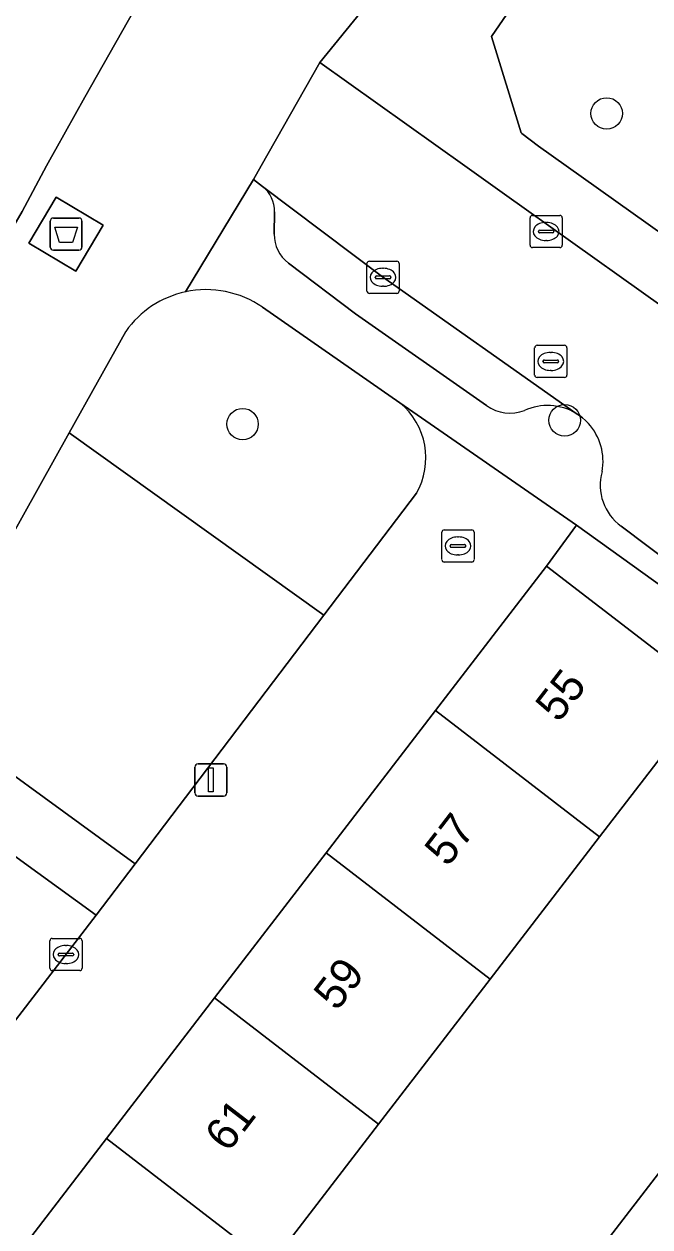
# Model space of a CAD drawing. Extents: x 159039 to 160102, y 381214 to 382524.
# Drawn here: x 159176.48 to 159195.93, y 381467.04 to 381504.4 of the extents above; entities that cross this region are included whole.
import ezdxf

# ---------------------------------------------------------------- set-up
doc = ezdxf.new("R2010")
doc.units = 0
for name, color, linetype in [('IMGEO_Afval_apart_plaats', 7, 'Continuous'), ('IMGEO_Boom', 7, 'Continuous'), ('IMGEO_Brandkraan', 7, 'Continuous'), ('IMGEO_Erf', 7, 'Continuous'), ('IMGEO_Groenvoorziening', 7, 'Continuous'), ('IMGEO_Kolk', 7, 'Continuous'), ('IMGEO_Lichtmast', 7, 'Continuous'), ('IMGEO_Pand', 7, 'Continuous'), ('IMGEO_Pand_nummerreeks', 7, 'Continuous'), ('IMGEO_Parkeervlak_open', 7, 'Continuous'), ('IMGEO_Rijbaan_lokaal_open', 7, 'Continuous'), ('IMGEO_Rioolput', 7, 'Continuous'), ('IMGEO_Voetpad_gesloten', 7, 'Continuous'), ('IMGEO_Voetpad_open', 7, 'Continuous')]:
    doc.layers.add(name, color=color, linetype=linetype)

msp = doc.modelspace()

# ---------------------------------------------------------------- linework, layer by layer
at = {"layer": 'IMGEO_Afval_apart_plaats'}
for p, q in [((159177.294, 381497.478), (159177.294, 381498.278)), ((159177.294, 381498.278), (159177.294, 381497.478)), ((159177.394, 381498.378), (159178.184, 381498.378)), ((159178.184, 381498.378), (159177.394, 381498.378)), ((159178.284, 381498.278), (159178.284, 381497.478)), ((159178.284, 381497.478), (159178.284, 381498.278)), ((159178.184, 381497.378), (159177.394, 381497.378)), ((159177.394, 381497.378), (159178.184, 381497.378))]:
    msp.add_line(p, q, dxfattribs=at)
msp.add_lwpolyline([(159177.437, 381498.092), (159178.141, 381498.092), (159177.992, 381497.622), (159177.586, 381497.622), (159177.437, 381498.092)], dxfattribs=at)
for centre, start, end in [((159177.394, 381498.278), 90, 180), ((159177.394, 381498.278), 90, 180), ((159178.184, 381498.278), 0, 90), ((159178.184, 381498.278), 360, 90), ((159177.394, 381497.478), 180, 270), ((159177.394, 381497.478), 180, 270), ((159178.184, 381497.478), 270, 0), ((159178.184, 381497.478), 270, 0)]:
    msp.add_arc(centre, 0.1, start, end, dxfattribs=at)
at = {"layer": 'IMGEO_Boom'}
for centre in [(159194.589, 381501.626), (159183.274, 381491.975), (159193.282, 381492.095)]:
    msp.add_circle(centre, 0.489, dxfattribs=at)
at = {"layer": 'IMGEO_Brandkraan'}
for p, q in [((159189.468, 381487.765), (159189.468, 381488.617)), ((159189.543, 381488.691), (159190.395, 381488.691)), ((159190.469, 381488.617), (159190.469, 381487.765)), ((159189.727, 381488.185), (159189.727, 381488.197)), ((159190.165, 381488.148), (159189.767, 381488.148)), ((159189.77, 381488.234), (159190.168, 381488.234)), ((159189.956, 381488.471), (159189.981, 381488.471)), ((159190.211, 381488.197), (159190.211, 381488.185)), ((159189.979, 381487.911), (159189.954, 381487.911)), ((159190.395, 381487.691), (159189.543, 381487.691))]:
    msp.add_line(p, q, dxfattribs=at)
for points in [[(159189.468, 381487.765), (159189.468, 381488.617)], [(159189.543, 381488.691), (159190.395, 381488.691)], [(159190.469, 381488.617), (159190.469, 381487.765)], [(159190.395, 381487.691), (159189.543, 381487.691)]]:
    msp.add_lwpolyline(points, dxfattribs=at)
for centre, radius, start, end in [((159189.545, 381488.615), 0.0765, 91.552, 178.448), ((159189.545, 381488.615), 0.0765, 91.552, 178.448), ((159190.393, 381488.615), 0.0765, 1.552, 88.448), ((159190.393, 381488.615), 0.0765, 1.552, 88.448), ((159189.767, 381488.194), 0.0403, 85.8775, 175.7526), ((159189.764, 381488.184), 0.0366, 178.938, 274.7102), ((159190.168, 381488.191), 0.043, 264.8664, 352.4533), ((159190.172, 381488.196), 0.0386, 1.7309, 96.639), ((159189.545, 381487.767), 0.0765, 181.552, 268.448), ((159189.545, 381487.767), 0.0765, 181.552, 268.448), ((159190.393, 381487.767), 0.0765, 271.552, 358.448), ((159190.393, 381487.767), 0.0765, 271.552, 358.448)]:
    msp.add_arc(centre, radius, start, end, dxfattribs=at)
for centre, major_axis, ratio, start_param, end_param in [((159189.955, 381488.191), (-0.387, 0.002), 0.722429, 4.712389, 7.853982), ((159189.98, 381488.191), (-0.39, 0.002), 0.717154, 1.570796, 4.712389)]:
    msp.add_ellipse(centre, major_axis=major_axis, ratio=ratio, start_param=start_param, end_param=end_param, dxfattribs=at)
at = {"layer": 'IMGEO_Erf'}
for points in [[(159191.482, 381504.708), (159191.012, 381504.016), (159191.931, 381501.023), (159191.957, 381501.003), (159192.473, 381500.612), (159193.333, 381500), (159201.517, 381494.178), (159205.351, 381499.07), (159204.147, 381500), (159203.239, 381500.702), (159206.684, 381505.16), (159208.797, 381503.531), (159209.615, 381504.59)], [(159204.436, 381481.087), (159193.646, 381488.84), (159192.723, 381487.565), (159197.824, 381483.642), (159194.369, 381479.151), (159190.97, 381474.733), (159187.502, 381470.224), (159184.146, 381465.862), (159180.62, 381461.278), (159177.108, 381456.713), (159173.652, 381452.22), (159170.342, 381447.917), (159166.798, 381443.31), (159163.366, 381438.849), (159160.061, 381434.553), (159159.969, 381434.434), (159156.467, 381429.881), (159151.367, 381433.804)], [(159183.312, 381451.939), (159185.895, 381455.297), (159188.021, 381453.661), (159188.951, 381454.87), (159186.825, 381456.505), (159190.35, 381461.088), (159193.706, 381465.45), (159197.175, 381469.959)]]:
    msp.add_lwpolyline(points, dxfattribs=at)
at = {"layer": 'IMGEO_Groenvoorziening'}
for points in [[(159188.166, 381492.633), (159183.894, 381495.608)], [(159179.647, 381494.858), (159177.889, 381491.71), (159185.803, 381486.037), (159188.68, 381489.826)]]:
    msp.add_lwpolyline(points, dxfattribs=at)
for points in [[(159177.889, 381491.71), (159173.162, 381483.247), (159179.939, 381478.314), (159185.803, 381486.037)], [(159178.723, 381476.72), (159172.106, 381481.515), (159161.128, 381462.162), (159165.188, 381459.114)]]:
    msp.add_lwpolyline(points, close=True, dxfattribs=at)
for centre, radius, start, end in [((159182.152, 381493.089), 3.067, 102.2367, 144.772), ((159182.143, 381493.07), 3.083, 55.3969, 102.0017), ((159186.751, 381490.923), 2.219, 330.3655, 50.3879)]:
    msp.add_arc(centre, radius, start, end, dxfattribs=at)
at = {"layer": 'IMGEO_Kolk'}
for p, q in [((159192.207, 381497.535), (159192.207, 381498.387)), ((159192.282, 381498.461), (159193.134, 381498.461)), ((159192.695, 381498.241), (159192.72, 381498.241)), ((159193.208, 381498.387), (159193.208, 381497.535)), ((159192.466, 381497.955), (159192.466, 381497.967)), ((159192.904, 381497.918), (159192.506, 381497.918)), ((159192.509, 381498.004), (159192.907, 381498.004)), ((159192.95, 381497.967), (159192.95, 381497.955)), ((159192.718, 381497.681), (159192.693, 381497.681)), ((159193.134, 381497.461), (159192.282, 381497.461)), ((159187.139, 381496.111), (159187.139, 381496.963)), ((159187.214, 381497.037), (159188.066, 381497.037)), ((159187.627, 381496.817), (159187.652, 381496.817)), ((159188.14, 381496.963), (159188.14, 381496.111)), ((159187.398, 381496.531), (159187.398, 381496.543)), ((159187.836, 381496.494), (159187.438, 381496.494)), ((159187.441, 381496.58), (159187.839, 381496.58)), ((159187.882, 381496.543), (159187.882, 381496.531)), ((159188.066, 381496.037), (159187.214, 381496.037)), ((159187.65, 381496.257), (159187.625, 381496.257)), ((159177.285, 381475.072), (159177.285, 381475.924)), ((159177.36, 381475.998), (159178.212, 381475.998)), ((159178.286, 381475.924), (159178.286, 381475.072)), ((159177.544, 381475.492), (159177.544, 381475.504)), ((159177.982, 381475.455), (159177.584, 381475.455)), ((159177.587, 381475.541), (159177.985, 381475.541)), ((159177.773, 381475.778), (159177.798, 381475.778)), ((159178.028, 381475.504), (159178.028, 381475.492)), ((159177.796, 381475.218), (159177.771, 381475.218)), ((159178.212, 381474.998), (159177.36, 381474.998))]:
    msp.add_line(p, q, dxfattribs=at)
for points in [[(159192.207, 381497.535), (159192.207, 381498.387)], [(159192.282, 381498.461), (159193.134, 381498.461)], [(159193.208, 381498.387), (159193.208, 381497.535)], [(159193.134, 381497.461), (159192.282, 381497.461)], [(159187.139, 381496.111), (159187.139, 381496.963)], [(159187.214, 381497.037), (159188.066, 381497.037)], [(159188.14, 381496.963), (159188.14, 381496.111)], [(159188.066, 381496.037), (159187.214, 381496.037)], [(159177.285, 381475.072), (159177.285, 381475.924)], [(159177.36, 381475.998), (159178.212, 381475.998)], [(159178.286, 381475.924), (159178.286, 381475.072)], [(159178.212, 381474.998), (159177.36, 381474.998)]]:
    msp.add_lwpolyline(points, dxfattribs=at)
for centre, radius, start, end in [((159192.284, 381498.385), 0.0765, 91.552, 178.448), ((159192.284, 381498.385), 0.0765, 91.552, 178.448), ((159193.132, 381498.385), 0.0765, 1.552, 88.448), ((159193.132, 381498.385), 0.0765, 1.552, 88.448), ((159192.506, 381497.964), 0.0403, 85.8775, 175.7526), ((159192.503, 381497.954), 0.0366, 178.938, 274.7102), ((159192.907, 381497.961), 0.043, 264.8664, 352.4533), ((159192.911, 381497.966), 0.0386, 1.7309, 96.639), ((159192.284, 381497.537), 0.0765, 181.552, 268.448), ((159192.284, 381497.537), 0.0765, 181.552, 268.448), ((159193.132, 381497.537), 0.0765, 271.552, 358.448), ((159193.132, 381497.537), 0.0765, 271.552, 358.448), ((159187.216, 381496.961), 0.0765, 91.552, 178.448), ((159187.216, 381496.961), 0.0765, 91.552, 178.448), ((159188.064, 381496.961), 0.0765, 1.552, 88.448), ((159188.064, 381496.961), 0.0765, 1.552, 88.448), ((159187.438, 381496.54), 0.0403, 85.8775, 175.7526), ((159187.435, 381496.53), 0.0366, 178.938, 274.7102), ((159187.839, 381496.537), 0.043, 264.8664, 352.4533), ((159187.843, 381496.542), 0.0386, 1.7309, 96.639), ((159187.216, 381496.113), 0.0765, 181.552, 268.448), ((159187.216, 381496.113), 0.0765, 181.552, 268.448), ((159188.064, 381496.113), 0.0765, 271.552, 358.448), ((159188.064, 381496.113), 0.0765, 271.552, 358.448), ((159177.362, 381475.922), 0.0765, 91.552, 178.448), ((159177.362, 381475.922), 0.0765, 91.552, 178.448), ((159178.21, 381475.922), 0.0765, 1.552, 88.448), ((159178.21, 381475.922), 0.0765, 1.552, 88.448), ((159177.584, 381475.501), 0.0403, 85.8775, 175.7526), ((159177.581, 381475.491), 0.0366, 178.938, 274.7102), ((159177.985, 381475.498), 0.043, 264.8664, 352.4533), ((159177.989, 381475.503), 0.0386, 1.7309, 96.639), ((159177.362, 381475.074), 0.0765, 181.552, 268.448), ((159177.362, 381475.074), 0.0765, 181.552, 268.448), ((159178.21, 381475.074), 0.0765, 271.552, 358.448), ((159178.21, 381475.074), 0.0765, 271.552, 358.448)]:
    msp.add_arc(centre, radius, start, end, dxfattribs=at)
for centre, major_axis, ratio, start_param, end_param in [((159192.694, 381497.961), (-0.387, 0.002), 0.722429, 4.712389, 7.853982), ((159192.719, 381497.961), (-0.39, 0.002), 0.717154, 1.570796, 4.712389), ((159187.626, 381496.537), (-0.387, 0.002), 0.722429, 4.712389, 7.853982), ((159187.651, 381496.537), (-0.39, 0.002), 0.717154, 1.570796, 4.712389), ((159177.772, 381475.498), (-0.387, 0.002), 0.722429, 4.712389, 7.853982), ((159177.797, 381475.498), (-0.39, 0.002), 0.717154, 1.570796, 4.712389)]:
    msp.add_ellipse(centre, major_axis=major_axis, ratio=ratio, start_param=start_param, end_param=end_param, dxfattribs=at)
at = {"layer": 'IMGEO_Lichtmast'}
for p, q in [((159181.895, 381481.423), (159182.685, 381481.423)), ((159182.685, 381481.423), (159181.895, 381481.423)), ((159181.795, 381480.523), (159181.795, 381481.323)), ((159181.795, 381481.323), (159181.795, 381480.523)), ((159182.785, 381481.323), (159182.785, 381480.523)), ((159182.785, 381480.523), (159182.785, 381481.323)), ((159182.685, 381480.423), (159181.895, 381480.423)), ((159181.895, 381480.423), (159182.685, 381480.423))]:
    msp.add_line(p, q, dxfattribs=at)
msp.add_lwpolyline([(159182.215, 381481.298), (159182.365, 381481.298), (159182.365, 381480.548), (159182.215, 381480.548), (159182.215, 381481.298)], dxfattribs=at)
for centre, start, end in [((159181.895, 381481.323), 90, 180), ((159181.895, 381481.323), 90, 180), ((159182.685, 381481.323), 0, 90), ((159182.685, 381481.323), 360, 90), ((159181.895, 381480.523), 180, 270), ((159181.895, 381480.523), 180, 270), ((159182.685, 381480.523), 270, 0), ((159182.685, 381480.523), 270, 0)]:
    msp.add_arc(centre, 0.1, start, end, dxfattribs=at)
at = {"layer": 'IMGEO_Pand'}
for points in [[(159194.369, 381479.151), (159197.824, 381483.642), (159192.723, 381487.565), (159189.269, 381483.075)], [(159185.87, 381478.657), (159190.97, 381474.733), (159194.369, 381479.151), (159189.269, 381483.075)], [(159185.87, 381478.657), (159182.402, 381474.148), (159187.502, 381470.224), (159190.97, 381474.733)], [(159184.146, 381465.862), (159187.502, 381470.224), (159182.402, 381474.148), (159179.046, 381469.786)], [(159197.175, 381469.959), (159193.706, 381465.45), (159195.832, 381463.815), (159199.3, 381468.324)], [(159180.62, 381461.278), (159184.146, 381465.862), (159179.046, 381469.786), (159175.52, 381465.201)]]:
    msp.add_lwpolyline(points, close=True, dxfattribs=at)
at = {"layer": 'IMGEO_Parkeervlak_open'}
for points in [[(159193.637, 381492.309), (159187.622, 381496.55), (159183.896, 381499.36)], [(159184.269, 381498.567), (159184.259, 381497.874)], [(159184.697, 381496.981), (159186.788, 381495.404), (159190.855, 381492.55)]]:
    msp.add_lwpolyline(points, dxfattribs=at)
for centre, radius, start, end in [((159183.267, 381498.58), 1.002, 359.2583, 51.123), ((159185.356, 381497.858), 1.097, 179.1727, 233.0815), ((159191.586, 381493.585), 1.267, 234.7672, 290.7437), ((159192.749, 381490.829), 1.726, 59.0486, 114.4491)]:
    msp.add_arc(centre, radius, start, end, dxfattribs=at)
at = {"layer": 'IMGEO_Rijbaan_lokaal_open'}
for points in [[(159174.495, 381505.831), (159171.178, 381500), (159169.891, 381497.722), (159162.975, 381485.583), (159158.808, 381478.041), (159155.72, 381472.568), (159160.152, 381470.071), (159163.359, 381475.721), (159173.709, 381493.878), (159175.862, 381497.614), (159176.43, 381498.578), (159177.182, 381500), (159177.339, 381500.28), (159177.471, 381500.513), (159178.373, 381502.132), (159179.901, 381504.839)], [(159197.785, 381494.58), (159191.411, 381499.122), (159190.18, 381500), (159185.68, 381503.207), (159184.764, 381501.604), (159183.847, 381500), (159183.613, 381499.573), (159183.896, 381499.36), (159187.622, 381496.55), (159193.637, 381492.309), (159193.743, 381492.241), (159193.839, 381492.168), (159193.932, 381492.087), (159194.02, 381491.997)], [(159195.043, 381488.806), (159205.27, 381481.103), (159207.916, 381479.11), (159208.251, 381478.852), (159215.83, 381473.028), (159218.89, 381470.703), (159219.865, 381469.963)]]:
    msp.add_lwpolyline(points, dxfattribs=at)
for centre, radius, start, end in [((159192.744, 381490.827), 1.731, 349.0816, 42.5261), ((159195.943, 381490.077), 1.557, 164.268, 234.7006)]:
    msp.add_arc(centre, radius, start, end, dxfattribs=at)
at = {"layer": 'IMGEO_Rioolput'}
for p, q in [((159192.351, 381493.498), (159192.351, 381494.35)), ((159192.426, 381494.424), (159193.278, 381494.424)), ((159192.839, 381494.204), (159192.864, 381494.204)), ((159193.352, 381494.35), (159193.352, 381493.498)), ((159192.61, 381493.918), (159192.61, 381493.93)), ((159193.048, 381493.881), (159192.65, 381493.881)), ((159192.653, 381493.967), (159193.051, 381493.967)), ((159193.094, 381493.93), (159193.094, 381493.918)), ((159193.278, 381493.424), (159192.426, 381493.424)), ((159192.862, 381493.644), (159192.837, 381493.644))]:
    msp.add_line(p, q, dxfattribs=at)
for points in [[(159192.351, 381493.498), (159192.351, 381494.35)], [(159192.426, 381494.424), (159193.278, 381494.424)], [(159193.352, 381494.35), (159193.352, 381493.498)], [(159193.278, 381493.424), (159192.426, 381493.424)]]:
    msp.add_lwpolyline(points, dxfattribs=at)
for centre, radius, start, end in [((159192.428, 381494.348), 0.0765, 91.552, 178.448), ((159192.428, 381494.348), 0.0765, 91.552, 178.448), ((159193.276, 381494.348), 0.0765, 1.552, 88.448), ((159193.276, 381494.348), 0.0765, 1.552, 88.448), ((159192.65, 381493.927), 0.0403, 85.8775, 175.7526), ((159192.647, 381493.917), 0.0366, 178.938, 274.7102), ((159193.051, 381493.924), 0.043, 264.8664, 352.4533), ((159193.055, 381493.929), 0.0386, 1.7309, 96.639), ((159192.428, 381493.5), 0.0765, 181.552, 268.448), ((159192.428, 381493.5), 0.0765, 181.552, 268.448), ((159193.276, 381493.5), 0.0765, 271.552, 358.448), ((159193.276, 381493.5), 0.0765, 271.552, 358.448)]:
    msp.add_arc(centre, radius, start, end, dxfattribs=at)
for centre, major_axis, ratio, start_param, end_param in [((159192.838, 381493.924), (-0.387, 0.002), 0.722429, 4.712389, 7.853982), ((159192.863, 381493.924), (-0.39, 0.002), 0.717154, 1.570796, 4.712389)]:
    msp.add_ellipse(centre, major_axis=major_axis, ratio=ratio, start_param=start_param, end_param=end_param, dxfattribs=at)
at = {"layer": 'IMGEO_Voetpad_gesloten'}
msp.add_lwpolyline([(159178.946, 381498.16), (159177.485, 381499.03), (159176.632, 381497.597), (159178.093, 381496.727)], close=True, dxfattribs=at)
at = {"layer": 'IMGEO_Voetpad_open'}
for points in [[(159181.502, 381496.086), (159183.613, 381499.573), (159183.847, 381500), (159184.764, 381501.604), (159185.68, 381503.207), (159191.13, 381509.922), (159192.033, 381511.095), (159189.786, 381512.882), (159189.761, 381512.901)], [(159222.203, 381478.451), (159214.857, 381484.15), (159203.221, 381492.897), (159201.517, 381494.178), (159193.333, 381500), (159192.473, 381500.612), (159191.957, 381501.003), (159191.931, 381501.023), (159191.012, 381504.016), (159191.482, 381504.708), (159193.761, 381507.875), (159191.91, 381509.302), (159191.13, 381509.922), (159185.68, 381503.207), (159190.18, 381500), (159191.411, 381499.122), (159197.785, 381494.58)], [(159182.408, 381509.281), (159181.449, 381507.583), (159179.901, 381504.839), (159178.373, 381502.132), (159177.471, 381500.513), (159177.339, 381500.28), (159177.182, 381500), (159176.43, 381498.578), (159175.862, 381497.614)], [(159183.896, 381499.36), (159183.613, 381499.573), (159181.502, 381496.086)], [(159184.259, 381497.874), (159184.269, 381498.567)], [(159190.855, 381492.55), (159186.788, 381495.404), (159184.697, 381496.981)], [(159183.894, 381495.608), (159188.166, 381492.633), (159193.646, 381488.84), (159204.436, 381481.087), (159204.968, 381480.705), (159207.389, 381478.814), (159208.94, 381477.591), (159214.514, 381473.169), (159215.929, 381472.046), (159224.852, 381464.969), (159230.287, 381460.476), (159234.904, 381456.013), (159235.658, 381456.67), (159235.712, 381456.713), (159237.602, 381458.234), (159237.003, 381458.717), (159236.718, 381458.893), (159236.456, 381458.88), (159234.68, 381458.877)], [(159150.623, 381443.51), (159160.178, 381460.388), (159163.945, 381457.495), (159165.188, 381459.114), (159161.128, 381462.162), (159172.106, 381481.515), (159178.723, 381476.72), (159179.939, 381478.314), (159173.162, 381483.247), (159177.889, 381491.71), (159179.647, 381494.858)], [(159179.046, 381469.786), (159182.402, 381474.148), (159185.87, 381478.657), (159189.269, 381483.075), (159192.723, 381487.565), (159193.646, 381488.84), (159188.166, 381492.633)], [(159194.02, 381491.997), (159193.932, 381492.087), (159193.839, 381492.168), (159193.743, 381492.241), (159193.637, 381492.309)], [(159188.68, 381489.826), (159185.803, 381486.037), (159179.939, 381478.314), (159178.723, 381476.72), (159165.188, 381459.114), (159163.945, 381457.495), (159152.229, 381442.243)], [(159219.865, 381469.963), (159218.89, 381470.703), (159215.83, 381473.028), (159208.251, 381478.852), (159207.916, 381479.11), (159205.27, 381481.103), (159195.043, 381488.806)], [(159151.05, 381442.244), (159155.303, 381438.92), (159158.267, 381442.773), (159161.698, 381447.234), (159165.242, 381451.841), (159168.552, 381456.144), (159172.008, 381460.637), (159175.52, 381465.201), (159179.046, 381469.786)]]:
    msp.add_lwpolyline(points, dxfattribs=at)
msp.add_lwpolyline([(159178.946, 381498.16), (159178.093, 381496.727), (159176.632, 381497.597), (159177.485, 381499.03)], close=True, dxfattribs=at)
for centre, radius, start, end in [((159183.267, 381498.58), 1.002, 359.2583, 51.123), ((159185.356, 381497.858), 1.097, 179.1727, 233.0815), ((159182.152, 381493.089), 3.067, 102.2367, 144.772), ((159182.143, 381493.07), 3.083, 55.3969, 102.0017), ((159186.751, 381490.923), 2.219, 330.3655, 50.3879), ((159191.586, 381493.585), 1.267, 234.7672, 290.7437), ((159192.749, 381490.829), 1.726, 59.0486, 114.4491), ((159192.744, 381490.827), 1.731, 349.0816, 42.5261), ((159195.943, 381490.077), 1.557, 164.268, 234.7006)]:
    msp.add_arc(centre, radius, start, end, dxfattribs=at)

# ---------------------------------------------------------------- texts
at = {"layer": 'IMGEO_Pand_nummerreeks'}
for s, p in [('55', (159193.095, 381482.67)), ('57', (159189.649, 381478.19)), ('59', (159186.203, 381473.71)), ('61', (159182.825, 381469.32))]:
    msp.add_text(s, height=1, rotation=52.4305, dxfattribs=at).set_placement(p)

doc.saveas('drawing.dxf')
